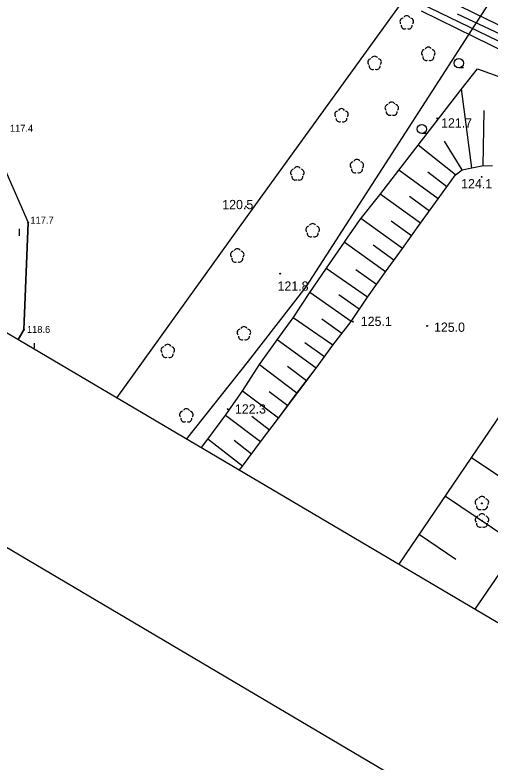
# Model space of a CAD drawing. Extents: x 6434771 to 6436222, y 5663454 to 5664782.
# Drawn here: x 6435500.3 to 6435551.7, y 5663605.1 to 5663685.8 of the extents above; entities that cross this region are included whole.
import ezdxf

# ---------------------------------------------------------------- set-up
doc = ezdxf.new("R2010")
doc.units = 0
for name, color, linetype in [('Warstwa 10', 7, 'Continuous'), ('Warstwa 11', 7, 'Continuous'), ('Warstwa 12', 7, 'Continuous'), ('Warstwa 13', 7, 'Continuous'), ('Warstwa 2', 7, 'Continuous'), ('Warstwa 20', 7, 'Continuous'), ('Warstwa 21', 7, 'Continuous'), ('Warstwa 3', 7, 'Continuous'), ('Warstwa 5', 7, 'Continuous'), ('Warstwa 6', 7, 'Continuous'), ('Warstwa 63', 7, 'Continuous'), ('Warstwa 7', 7, 'Continuous'), ('Warstwa 8', 7, 'Continuous')]:
    doc.layers.add(name, color=color, linetype=linetype)

msp = doc.modelspace()

# ---------------------------------------------------------------- linework, layer by layer
at = {"layer": 'Warstwa 10'}
for p, q in [((6435548.525, 5663677.768), (6435550.288, 5663679.994)), ((6435550.288, 5663679.994), (6435552.869, 5663679.051)), ((6435543.885, 5663671.756), (6435548.525, 5663677.768)), ((6435549.677, 5663669.322), (6435548.577, 5663677.834)), ((6435550.895, 5663669.54), (6435551.025, 5663675.484)), ((6435541.782, 5663669.066), (6435543.885, 5663671.756)), ((6435547.925, 5663668.534), (6435543.885, 5663671.756)), ((6435548.632, 5663669.085), (6435546.72, 5663672.201)), ((6435548.632, 5663669.085), (6435549.677, 5663669.322)), ((6435549.677, 5663669.322), (6435550.778, 5663669.537)), ((6435550.778, 5663669.537), (6435551.912, 5663669.572)), ((6435539.729, 5663666.373), (6435541.782, 5663669.066)), ((6435546.06, 5663665.946), (6435541.782, 5663669.066)), ((6435546.993, 5663667.24), (6435544.913, 5663668.825)), ((6435546.06, 5663665.946), (6435547.925, 5663668.534)), ((6435547.925, 5663668.534), (6435548.632, 5663669.085)), ((6435537.607, 5663663.744), (6435539.729, 5663666.373)), ((6435544.14, 5663663.315), (6435539.792, 5663666.456)), ((6435545.1, 5663664.631), (6435542.943, 5663666.196)), ((6435544.14, 5663663.315), (6435546.06, 5663665.946)), ((6435536.224, 5663661.724), (6435537.607, 5663663.744)), ((6435542.197, 5663660.597), (6435537.693, 5663663.85)), ((6435543.169, 5663661.956), (6435540.956, 5663663.555)), ((6435542.197, 5663660.597), (6435544.14, 5663663.315)), ((6435533.987, 5663658.48), (6435535.914, 5663661.272)), ((6435540.343, 5663658.058), (6435535.907, 5663661.262)), ((6435535.914, 5663661.272), (6435536.224, 5663661.724)), ((6435541.27, 5663659.327), (6435539.035, 5663660.942)), ((6435540.343, 5663658.058), (6435542.197, 5663660.597)), ((6435532.195, 5663655.846), (6435533.987, 5663658.48)), ((6435538.411, 5663655.357), (6435533.962, 5663658.442)), ((6435539.378, 5663656.707), (6435537.156, 5663658.279)), ((6435538.411, 5663655.357), (6435540.343, 5663658.058)), ((6435530.392, 5663653.122), (6435532.195, 5663655.846)), ((6435536.63, 5663652.702), (6435532.195, 5663655.846)), ((6435537.52, 5663654.03), (6435535.3, 5663655.587)), ((6435536.63, 5663652.702), (6435538.411, 5663655.357)), ((6435528.644, 5663650.722), (6435530.392, 5663653.122)), ((6435534.678, 5663650.164), (6435530.392, 5663653.122)), ((6435535.653, 5663651.433), (6435533.473, 5663652.958)), ((6435534.678, 5663650.164), (6435536.63, 5663652.702)), ((6435526.759, 5663648.074), (6435528.644, 5663650.722)), ((6435532.852, 5663647.662), (6435528.644, 5663650.722)), ((6435541.844, 5663626.497), (6435558.186, 5663650.634)), ((6435533.764, 5663648.913), (6435531.641, 5663650.417)), ((6435532.852, 5663647.662), (6435534.678, 5663650.164)), ((6435524.942, 5663645.263), (6435526.759, 5663648.074)), ((6435530.787, 5663644.972), (6435526.726, 5663648.022)), ((6435528.798, 5663642.271), (6435532.852, 5663647.662)), ((6435531.82, 5663646.317), (6435529.752, 5663647.845)), ((6435550.045, 5663621.658), (6435568.005, 5663647.956)), ((6435523.1, 5663642.63), (6435524.942, 5663645.263)), ((6435528.798, 5663642.271), (6435524.892, 5663645.191)), ((6435529.793, 5663643.622), (6435527.801, 5663645.114)), ((6435521.176, 5663640.005), (6435523.1, 5663642.63)), ((6435526.858, 5663639.71), (6435523.058, 5663642.572)), ((6435527.828, 5663640.991), (6435525.902, 5663642.436)), ((6435526.858, 5663639.71), (6435528.798, 5663642.271)), ((6435520.467, 5663639.111), (6435521.176, 5663640.005)), ((6435524.893, 5663637.086), (6435521.176, 5663640.005)), ((6435525.876, 5663638.398), (6435523.996, 5663639.844)), ((6435524.893, 5663637.086), (6435526.858, 5663639.71)), ((6435549.654, 5663638.033), (6435553.611, 5663635.355)), ((6435524.581, 5663636.683), (6435524.893, 5663637.086)), ((6435546.831, 5663633.863), (6435554.729, 5663628.517)), ((6435544.018, 5663629.709), (6435547.959, 5663627.041))]:
    msp.add_line(p, q, dxfattribs=at)
at = {"layer": 'Warstwa 11'}
for centre in [(6435550.772, 5663633.073), (6435550.78, 5663631.19)]:
    msp.add_circle(centre, 0.05, dxfattribs=at)
for centre, start, end in [((6435550.772, 5663633.448), 30.14713, 149.85287), ((6435550.415, 5663633.189), 102.14713, 221.85287), ((6435551.129, 5663633.189), 318.14713, 77.85287), ((6435550.552, 5663632.77), 174.14713, 293.85287), ((6435550.992, 5663632.77), 246.14713, 5.85287), ((6435550.423, 5663631.306), 102.14713, 221.85287), ((6435550.78, 5663631.565), 30.14713, 149.85287), ((6435551.137, 5663631.306), 318.14713, 77.85287), ((6435550.56, 5663630.887), 174.14713, 293.85287), ((6435551, 5663630.887), 246.14713, 5.85287)]:
    msp.add_arc(centre, 0.375, start, end, dxfattribs=at)
at = {"layer": 'Warstwa 12'}
msp.add_lwpolyline([(6435536.288, 5663690.931), (6435537.172, 5663690.476), (6435546.174, 5663686.087), (6435560.885, 5663678.992), (6435558.328, 5663673.766), (6435568.133, 5663668.92), (6435571.279, 5663674.37), (6435579.356, 5663669.847), (6435581.411, 5663668.891), (6435583.323, 5663667.758), (6435587.841, 5663665.584), (6435593.727, 5663662.778), (6435599.053, 5663660.202), (6435608.884, 5663656.122), (6435607.435, 5663651.945), (6435615.124, 5663646.829), (6435617.232, 5663650.442), (6435623.025, 5663660.599), (6435627.209, 5663660.193), (6435635.46, 5663657.931), (6435659.136, 5663652.875), (6435674.047, 5663650.076)], dxfattribs=at)
at = {"layer": 'Warstwa 13'}
for centre in [(6435545.925, 5663674.652), (6435550.742, 5663668.338), (6435525.285, 5663665.12), (6435501.764, 5663663.395), (6435528.971, 5663657.88), (6435536.844, 5663652.69), (6435544.851, 5663652.233), (6435501.284, 5663651.8), (6435523.301, 5663643.249)]:
    msp.add_circle(centre, 0.045, dxfattribs=at)
for centre, start, end in [((6435542.292, 5663685.103), 102.04767, 221.95126), ((6435542.649, 5663685.362), 30.14713, 149.85287), ((6435543.006, 5663685.103), 318.04874, 77.95233), ((6435542.429, 5663684.684), 174.19841, 293.72291), ((6435542.869, 5663684.684), 246.27709, 5.68766), ((6435544.978, 5663681.958), 30.14713, 149.85287), ((6435539.177, 5663680.98), 30.14713, 149.85287), ((6435544.621, 5663681.699), 102.04767, 221.95126), ((6435544.758, 5663681.28), 174.19841, 293.72291), ((6435545.198, 5663681.28), 246.27709, 5.68766), ((6435545.335, 5663681.699), 318.04874, 77.95233), ((6435538.82, 5663680.721), 102.04767, 221.95126), ((6435539.534, 5663680.721), 318.04874, 77.95233), ((6435538.957, 5663680.302), 174.19841, 293.72291), ((6435539.397, 5663680.302), 246.27709, 5.68766), ((6435535.599, 5663675.323), 30.14713, 149.85287), ((6435540.674, 5663675.774), 102.04767, 221.95126), ((6435541.031, 5663676.033), 30.14713, 149.85287), ((6435541.388, 5663675.774), 318.04874, 77.95233), ((6435535.242, 5663675.064), 102.04767, 221.95126), ((6435535.956, 5663675.064), 318.04874, 77.95233), ((6435540.811, 5663675.355), 174.19841, 293.72291), ((6435541.251, 5663675.355), 246.27709, 5.68766), ((6435535.379, 5663674.645), 174.19841, 293.72291), ((6435535.819, 5663674.645), 246.27709, 5.68766), ((6435537.265, 5663669.831), 30.14713, 149.85287), ((6435530.828, 5663669.042), 30.14713, 149.85287), ((6435536.908, 5663669.572), 102.04767, 221.95126), ((6435537.045, 5663669.153), 174.19841, 293.72291), ((6435537.485, 5663669.153), 246.27709, 5.68766), ((6435537.622, 5663669.572), 318.04874, 77.95233), ((6435530.471, 5663668.783), 102.04767, 221.95126), ((6435530.608, 5663668.364), 174.19841, 293.72291), ((6435531.048, 5663668.364), 246.27709, 5.68766), ((6435531.185, 5663668.783), 318.04874, 77.95233), ((6435532.128, 5663662.653), 102.04767, 221.95126), ((6435532.485, 5663662.912), 30.14713, 149.85287), ((6435532.842, 5663662.653), 318.04874, 77.95233), ((6435532.265, 5663662.234), 174.19841, 293.72291), ((6435532.705, 5663662.234), 246.27709, 5.68766), ((6435524.339, 5663660.183), 30.14713, 149.85287), ((6435523.982, 5663659.924), 102.04767, 221.95126), ((6435524.119, 5663659.505), 174.19841, 293.72291), ((6435524.559, 5663659.505), 246.27709, 5.68766), ((6435524.696, 5663659.924), 318.04874, 77.95233), ((6435524.702, 5663651.525), 102.04767, 221.95126), ((6435525.059, 5663651.784), 30.14713, 149.85287), ((6435525.416, 5663651.525), 318.04874, 77.95233), ((6435524.839, 5663651.106), 174.19841, 293.72291), ((6435525.279, 5663651.106), 246.27709, 5.68766), ((6435516.474, 5663649.617), 102.04767, 221.95126), ((6435516.831, 5663649.876), 30.14713, 149.85287), ((6435517.188, 5663649.617), 318.04874, 77.95233), ((6435516.611, 5663649.198), 174.19841, 293.72291), ((6435517.051, 5663649.198), 246.27709, 5.68766), ((6435518.486, 5663642.661), 102.04767, 221.95126), ((6435518.843, 5663642.92), 30.14713, 149.85287), ((6435519.2, 5663642.661), 318.04874, 77.95233), ((6435518.623, 5663642.242), 174.19841, 293.72291), ((6435519.063, 5663642.242), 246.27709, 5.68766)]:
    msp.add_arc(centre, 0.375, start, end, dxfattribs=at)
at = {"layer": 'Warstwa 2'}
for points in [[(6435518.906, 5663640.032), (6435525.566, 5663648.437), (6435531.794, 5663656.463), (6435551.486, 5663686.987), (6435544.274, 5663690.204), (6435525.365, 5663664.061), (6435511.33, 5663644.502)], [(6435497.004, 5663674.183), (6435501.764, 5663663.395), (6435501.284, 5663651.8), (6435500.681, 5663650.786)]]:
    msp.add_lwpolyline(points, dxfattribs=at)
at = {"layer": 'Warstwa 20'}
for p, q in [((6435548.632, 5663669.085), (6435549.677, 5663669.322)), ((6435549.677, 5663669.322), (6435550.778, 5663669.537)), ((6435550.778, 5663669.537), (6435551.912, 5663669.572)), ((6435546.06, 5663665.946), (6435547.925, 5663668.534)), ((6435547.925, 5663668.534), (6435548.632, 5663669.085)), ((6435544.14, 5663663.315), (6435546.06, 5663665.946)), ((6435542.197, 5663660.597), (6435544.14, 5663663.315)), ((6435540.343, 5663658.058), (6435542.197, 5663660.597)), ((6435538.411, 5663655.357), (6435540.343, 5663658.058)), ((6435536.63, 5663652.702), (6435538.411, 5663655.357)), ((6435534.678, 5663650.164), (6435536.63, 5663652.702)), ((6435541.844, 5663626.497), (6435558.186, 5663650.634)), ((6435532.852, 5663647.662), (6435534.678, 5663650.164)), ((6435530.787, 5663644.972), (6435532.852, 5663647.662)), ((6435528.798, 5663642.271), (6435530.787, 5663644.972)), ((6435526.858, 5663639.71), (6435528.798, 5663642.271)), ((6435524.893, 5663637.086), (6435526.858, 5663639.71)), ((6435524.581, 5663636.683), (6435524.893, 5663637.086))]:
    msp.add_line(p, q, dxfattribs=at)
at = {"layer": 'Warstwa 21'}
for p, q in [((6435548.525, 5663677.768), (6435550.288, 5663679.994)), ((6435550.288, 5663679.994), (6435552.869, 5663679.051)), ((6435543.885, 5663671.756), (6435548.525, 5663677.768)), ((6435541.782, 5663669.066), (6435543.885, 5663671.756)), ((6435539.729, 5663666.373), (6435541.782, 5663669.066)), ((6435537.607, 5663663.744), (6435539.729, 5663666.373)), ((6435536.224, 5663661.724), (6435537.607, 5663663.744)), ((6435533.987, 5663658.48), (6435535.914, 5663661.272)), ((6435535.914, 5663661.272), (6435536.224, 5663661.724)), ((6435532.195, 5663655.846), (6435533.987, 5663658.48)), ((6435530.392, 5663653.122), (6435532.195, 5663655.846)), ((6435528.644, 5663650.722), (6435530.392, 5663653.122)), ((6435526.759, 5663648.074), (6435528.644, 5663650.722)), ((6435524.942, 5663645.263), (6435526.759, 5663648.074)), ((6435550.045, 5663621.658), (6435568.005, 5663647.956)), ((6435523.1, 5663642.63), (6435524.942, 5663645.263)), ((6435521.176, 5663640.005), (6435523.1, 5663642.63)), ((6435520.467, 5663639.111), (6435521.176, 5663640.005))]:
    msp.add_line(p, q, dxfattribs=at)
at = {"layer": 'Warstwa 3'}
msp.add_arc((6435500.948, 5663650.157), 1.5, 345.15828, 8.39453, dxfattribs=at)
at = {"layer": 'Warstwa 5'}
for p, q in [((6435498.353, 5663671.125), (6435501.764, 5663663.395)), ((6435501.284, 5663651.8), (6435501.764, 5663663.395)), ((6435500.815, 5663661.956), (6435500.815, 5663662.706)), ((6435500.681, 5663650.786), (6435501.284, 5663651.8))]:
    msp.add_line(p, q, dxfattribs=at)
at = {"layer": 'Warstwa 6'}
for p, q in [((6435548.774, 5663680.105), (6435548.274, 5663680.105)), ((6435544.779, 5663672.997), (6435544.279, 5663672.997))]:
    msp.add_line(p, q, dxfattribs=at)
for centre in [(6435548.274, 5663680.605), (6435544.279, 5663673.497)]:
    msp.add_circle(centre, 0.5, dxfattribs=at)
at = {"layer": 'Warstwa 63'}
for points in [[(6434770.578, 5664058.35), (6435197.816, 5664782.406), (6436221.837, 5664178.169), (6435794.599, 5663454.114)], [(6435677.2, 5663546.629), (6436084.093, 5664236.205), (6435222.122, 5664744.822), (6434815.229, 5664055.245)]]:
    msp.add_lwpolyline(points, close=True, dxfattribs=at)
at = {"layer": 'Warstwa 7'}
msp.add_lwpolyline([(6435540.167, 5663690.884), (6435541.124, 5663690.377), (6435544.265, 5663688.814), (6435546.367, 5663687.814), (6435549.985, 5663686.018), (6435562.681, 5663679.846), (6435560.894, 5663675.405), (6435560.702, 5663674.884), (6435561.582, 5663674.343), (6435567.305, 5663671.224), (6435570.385, 5663675.979), (6435580.705, 5663670.944), (6435582.226, 5663671.016), (6435610.149, 5663657.048), (6435608.767, 5663652.705), (6435614.495, 5663650.035), (6435622.045, 5663663.165), (6435674.066, 5663651.59)], dxfattribs=at)
at = {"layer": 'Warstwa 8'}
for points in [[(6435556.723, 5663680.093), (6435549.977, 5663683.408), (6435544.255, 5663686.224)], [(6435548.094, 5663685.95), (6435555.692, 5663682.367)]]:
    msp.add_lwpolyline(points, dxfattribs=at)

# ---------------------------------------------------------------- texts
at = {"layer": 'Warstwa 13'}
for s, height, p in [('121.7', 1, (6435546.36, 5663673.658)), ('117.4', 0.75, (6435499.775, 5663673.202)), ('124.1', 1, (6435548.529, 5663667.091)), ('120.5', 1, (6435522.722, 5663664.842)), ('117.7', 0.75, (6435501.996, 5663663.279)), ('121.8', 1, (6435528.695, 5663656.037)), ('125.1', 1, (6435537.691, 5663652.233)), ('118.6', 0.75, (6435501.622, 5663651.482)), ('125.0', 1, (6435545.595, 5663651.597)), ('122.3', 1, (6435524.092, 5663642.772))]:
    msp.add_text(s, height=height, dxfattribs=at).set_placement(p)

doc.saveas('drawing.dxf')
